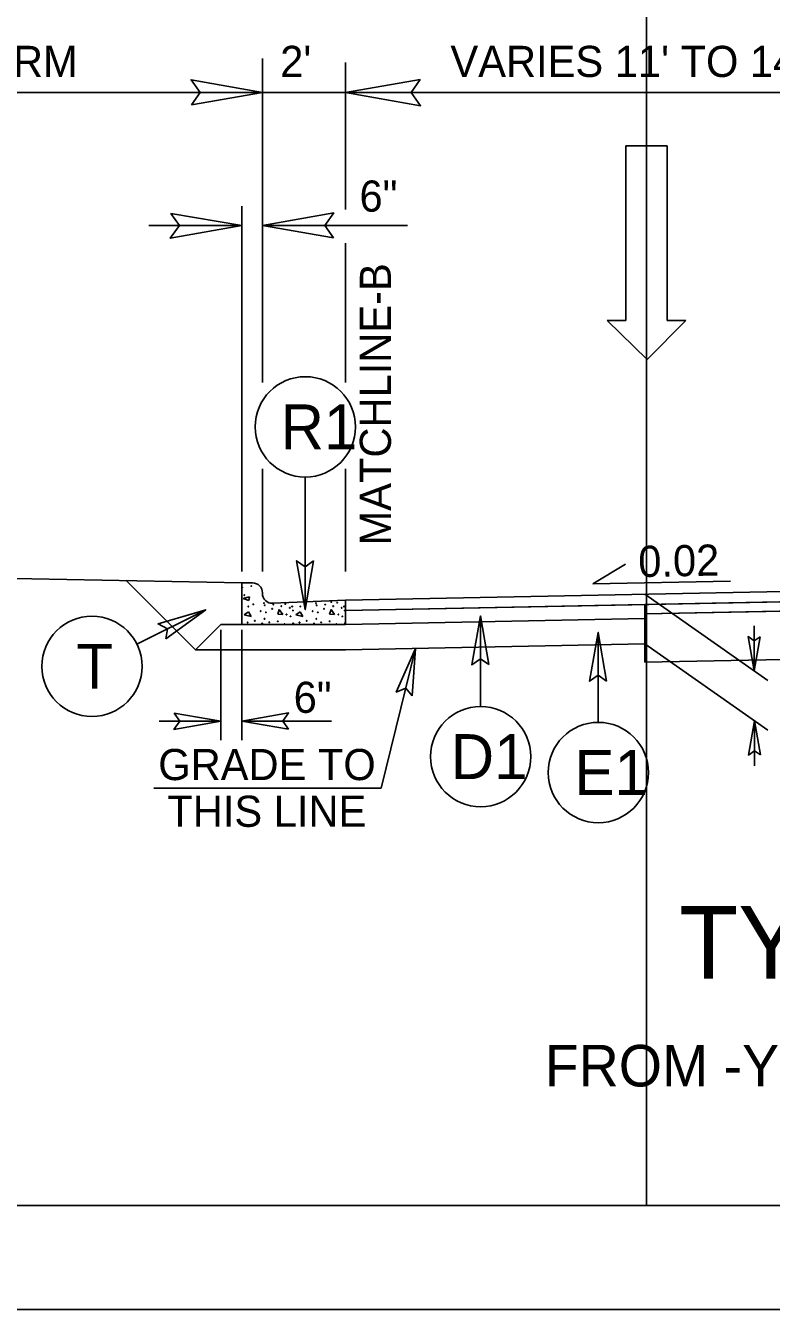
# Model space of a CAD drawing. Extents: x 1487909 to 1489267, y 497866 to 499814.
# Drawn here: x 1488960.01 to 1488977.97, y 497986.65 to 498017.57 of the extents above; entities that cross this region are included whole.
import ezdxf

# ---------------------------------------------------------------- set-up
doc = ezdxf.new("R2010")
doc.units = 0
for name, color, linetype in [('Exist XS Ground Line', 7, 'Continuous'), ('Old_Level_10', 7, 'Continuous'), ('Prop Dimension', 7, 'Continuous'), ('Prop Dimension Text', 7, 'Continuous'), ('Prop Lane Arrow CELL', 7, 'Continuous'), ('Prop Shade Light', 7, 'Continuous'), ('Prop Shade Medium', 7, 'Continuous'), ('Prop Terminator CELL', 7, 'Continuous'), ('Scratch_Level_1', 7, 'Continuous'), ('Sheet Plot Border Outside CELL', 7, 'Continuous'), ('Sheet Typical CELL', 7, 'Continuous'), ('Typical Curb CELL', 7, 'Continuous'), ('Typical Detail Wedge2 CELL', 7, 'Continuous'), ('Typical Hinge Slope Arterial CELL', 7, 'Continuous'), ('Typical ID Circle CELL', 7, 'Continuous'), ('Typical Pavement Slope CELL', 7, 'Continuous'), ('Typical Pavement Slope Information CELL', 7, 'Continuous'), ('Typical Terminator CELL', 7, 'Continuous'), ('Typical Text ID Circle CELL', 7, 'Continuous')]:
    doc.layers.add(name, color=color, linetype=linetype)

msp = doc.modelspace()

# ---------------------------------------------------------------- linework, layer by layer
at = {"layer": 'Exist XS Ground Line'}
for p, q in [((1488974.926, 498003.403), (1488982.214, 498003.549)), ((1488974.926, 498003.403), (1488974.926, 498002.238)), ((1488974.926, 498002.238), (1488982.214, 498002.383))]:
    msp.add_line(p, q, dxfattribs=at)
at = {"layer": 'Old_Level_10'}
for p, q in [((1488974.926, 498003.623), (1488967.714, 498003.479)), ((1488967.714, 498003.479), (1488967.714, 498003.146)), ((1488974.926, 498003.29), (1488974.926, 498003.623)), ((1488967.714, 498003.146), (1488974.926, 498003.29)), ((1488974.926, 498003.29), (1488974.926, 498003.29))]:
    msp.add_line(p, q, dxfattribs=at)
at = {"layer": 'Prop Dimension'}
for p, q in [((1488965.714, 498008.97), (1488965.714, 498016.771)), ((1488967.714, 498013.14), (1488967.714, 498016.681)), ((1488951.214, 498015.957), (1488965.714, 498015.957)), ((1488965.714, 498015.957), (1488967.714, 498015.957)), ((1488982.214, 498015.957), (1488967.714, 498015.957)), ((1488965.214, 498004.42), (1488965.214, 498013.222)), ((1488962.977, 498012.751), (1488965.214, 498012.751)), ((1488969.209, 498012.751), (1488965.714, 498012.751)), ((1488967.714, 498008.97), (1488967.714, 498012.329)), ((1488965.714, 498004.42), (1488965.714, 498006.89)), ((1488967.714, 498004.42), (1488967.714, 498006.89)), ((1488964.714, 498000.359), (1488964.714, 498003.013)), ((1488965.214, 498000.359), (1488965.214, 498003.013)), ((1488968.571, 497999.203), (1488969.404, 498002.566)), ((1488963.228, 498000.818), (1488964.714, 498000.818)), ((1488965.214, 498000.818), (1488967.376, 498000.818)), ((1488963.098, 497999.203), (1488968.571, 497999.203))]:
    msp.add_line(p, q, dxfattribs=at)
at = {"layer": 'Prop Lane Arrow CELL'}
for p, q in [((1488974.469, 498010.469), (1488974.469, 498014.669)), ((1488974.469, 498014.669), (1488975.459, 498014.669)), ((1488975.459, 498014.669), (1488975.459, 498010.469)), ((1488974.979, 498009.524), (1488974.019, 498010.469)), ((1488974.019, 498010.469), (1488974.469, 498010.469)), ((1488975.909, 498010.469), (1488974.979, 498009.524)), ((1488975.459, 498010.469), (1488975.909, 498010.469))]:
    msp.add_line(p, q, dxfattribs=at)
at = {"layer": 'Prop Shade Light'}
for p, q in [((1488982.214, 498004.019), (1488967.714, 498003.729)), ((1488967.714, 498003.479), (1488982.214, 498003.769)), ((1488967.714, 498003.729), (1488967.714, 498003.479))]:
    msp.add_line(p, q, dxfattribs=at)
at = {"layer": 'Prop Shade Medium'}
msp.add_lwpolyline([(1488974.926, 498003.623), (1488974.926, 498003.403), (1488982.214, 498003.549), (1488989.501, 498003.403), (1488989.501, 498003.623), (1488982.214, 498003.769)], close=True, dxfattribs=at)
at = {"layer": 'Prop Terminator CELL'}
for points in [[(1488964.004, 498015.662), (1488965.714, 498015.957), (1488963.994, 498016.261), (1488964.213, 498015.957)], [(1488969.514, 498016.267), (1488967.714, 498015.957), (1488969.524, 498015.637), (1488969.294, 498015.957)], [(1488963.504, 498013.045), (1488965.214, 498012.751), (1488963.494, 498012.447), (1488963.713, 498012.751)], [(1488967.424, 498012.456), (1488965.714, 498012.751), (1488967.433, 498013.055), (1488967.215, 498012.751)], [(1488969.322, 498001.428), (1488969.404, 498002.566), (1488968.938, 498001.516), (1488969.167, 498001.608)], [(1488963.589, 498001.012), (1488964.714, 498000.818), (1488963.583, 498000.618), (1488963.727, 498000.818)], [(1488966.339, 498000.625), (1488965.214, 498000.818), (1488966.345, 498001.018), (1488966.202, 498000.818)]]:
    msp.add_lwpolyline(points, close=True, dxfattribs=at)
at = {"layer": 'Scratch_Level_1'}
msp.add_line((1488974.964, 497989.154), (1488974.964, 498094.154), dxfattribs=at)
at = {"layer": 'Sheet Plot Border Outside CELL'}
msp.add_lwpolyline([(1489051.664, 498096.654), (1488883.264, 498096.654), (1488883.264, 497986.654), (1489051.664, 497986.654)], close=True, dxfattribs=at)
at = {"layer": 'Sheet Typical CELL'}
msp.add_lwpolyline([(1489049.964, 498094.154), (1488899.964, 498094.154), (1488899.964, 497989.154), (1489049.964, 497989.154)], close=True, dxfattribs=at)
at = {"layer": 'Typical Curb CELL'}
for p, q in [((1488965.214, 498003.146), (1488965.214, 498004.146)), ((1488965.214, 498004.146), (1488965.475, 498004.146)), ((1488965.251, 498003.768), (1488965.405, 498003.812)), ((1488965.388, 498003.722), (1488965.251, 498003.768)), ((1488965.405, 498003.812), (1488965.388, 498003.722)), ((1488965.714, 498003.895), (1488965.714, 498003.906)), ((1488967.714, 498003.729), (1488965.964, 498003.656)), ((1488967.714, 498003.146), (1488967.714, 498003.729)), ((1488965.377, 498003.449), (1488965.274, 498003.374)), ((1488965.274, 498003.374), (1488965.439, 498003.334)), ((1488965.439, 498003.334), (1488965.377, 498003.449)), ((1488966.118, 498003.505), (1488966.084, 498003.392)), ((1488966.084, 498003.392), (1488966.204, 498003.385)), ((1488966.204, 498003.385), (1488966.118, 498003.505)), ((1488966.625, 498003.449), (1488966.522, 498003.374)), ((1488966.522, 498003.374), (1488966.688, 498003.334)), ((1488966.688, 498003.334), (1488966.625, 498003.449)), ((1488967.367, 498003.505), (1488967.333, 498003.392)), ((1488967.333, 498003.392), (1488967.453, 498003.385)), ((1488967.453, 498003.385), (1488967.367, 498003.505)), ((1488965.214, 498003.146), (1488967.714, 498003.146))]:
    msp.add_line(p, q, dxfattribs=at)
for centre in [(1488965.228, 498004.035), (1488965.445, 498004.07), (1488965.279, 498003.853), (1488967.373, 498003.687), (1488965.376, 498003.58), (1488965.496, 498003.63), (1488965.673, 498003.466), (1488965.753, 498003.659), (1488965.77, 498003.608), (1488965.798, 498003.437), (1488965.947, 498003.523), (1488965.975, 498003.625), (1488966.17, 498003.585), (1488966.267, 498003.639), (1488966.295, 498003.386), (1488966.375, 498003.546), (1488966.431, 498003.58), (1488966.448, 498003.483), (1488966.625, 498003.58), (1488966.745, 498003.63), (1488966.922, 498003.466), (1488967.002, 498003.659), (1488967.019, 498003.608), (1488967.048, 498003.437), (1488967.196, 498003.523), (1488967.225, 498003.625), (1488967.419, 498003.585), (1488967.516, 498003.67), (1488967.544, 498003.386), (1488967.624, 498003.546), (1488967.68, 498003.58), (1488967.697, 498003.483), (1488965.359, 498003.192), (1488965.53, 498003.232), (1488965.707, 498003.169), (1488965.764, 498003.283), (1488965.879, 498003.197), (1488966.084, 498003.22), (1488966.244, 498003.152), (1488966.391, 498003.34), (1488966.454, 498003.174), (1488966.608, 498003.192), (1488966.779, 498003.232), (1488966.956, 498003.169), (1488967.013, 498003.283), (1488967.128, 498003.197), (1488967.333, 498003.22), (1488967.493, 498003.152), (1488967.64, 498003.34), (1488967.703, 498003.174)]:
    msp.add_circle(centre, 0.00802, dxfattribs=at)
for centre, start, end in [((1488965.475, 498003.906), 0, 90), ((1488965.954, 498003.895), 180, 272.3845)]:
    msp.add_arc(centre, 0.24, start, end, dxfattribs=at)
at = {"layer": 'Typical Detail Wedge2 CELL'}
for p, q in [((1488974.926, 498003.873), (1488977.891, 498001.797)), ((1488977.559, 498003.114), (1488977.559, 498002.029)), ((1488974.926, 498002.677), (1488977.89, 498000.602)), ((1488977.57, 498000.826), (1488977.57, 497999.742))]:
    msp.add_line(p, q, dxfattribs=at)
at = {"layer": 'Typical ID Circle CELL'}
for p, q in [((1488966.746, 498006.696), (1488966.746, 498003.503)), ((1488962.689, 498002.675), (1488964.347, 498003.499)), ((1488970.969, 498001.172), (1488970.969, 498003.35)), ((1488973.803, 498000.789), (1488973.803, 498002.955))]:
    msp.add_line(p, q, dxfattribs=at)
for centre in [(1488966.746, 498007.904), (1488961.607, 498002.137), (1488970.969, 497999.964), (1488973.803, 497999.58)]:
    msp.add_circle(centre, 1.208, dxfattribs=at)
at = {"layer": 'Typical Pavement Slope CELL'}
for p, q in [((1488965.214, 498004.146), (1488951.214, 498004.426)), ((1488962.422, 498004.211), (1488964.101, 498002.533)), ((1488967.714, 498003.729), (1488982.214, 498004.019)), ((1488967.714, 498003.479), (1488982.214, 498003.769)), ((1488974.926, 498003.403), (1488974.926, 498003.623)), ((1488964.714, 498003.146), (1488964.101, 498002.533)), ((1488965.214, 498003.146), (1488964.714, 498003.146)), ((1488967.714, 498003.146), (1488974.926, 498003.29)), ((1488967.714, 498002.533), (1488964.101, 498002.533)), ((1488967.714, 498002.533), (1488974.926, 498002.677))]:
    msp.add_line(p, q, dxfattribs=at)
at = {"layer": 'Typical Pavement Slope Information CELL'}
for q in [(1488974.459, 498004.599), (1488976.992, 498004.192)]:
    msp.add_line((1488973.676, 498004.125), q, dxfattribs=at)
at = {"layer": 'Typical Terminator CELL'}
for points in [[(1488966.948, 498004.675), (1488966.746, 498003.503), (1488966.538, 498004.681), (1488966.746, 498004.531)], [(1488963.387, 498002.797), (1488964.347, 498003.499), (1488963.199, 498003.161), (1488963.426, 498003.042)], [(1488971.171, 498002.178), (1488970.969, 498003.35), (1488970.761, 498002.171), (1488970.969, 498002.321)], [(1488974.005, 498001.783), (1488973.803, 498002.955), (1488973.595, 498001.777), (1488973.803, 498001.926)], [(1488977.7, 498002.85), (1488977.559, 498002.029), (1488977.413, 498002.854), (1488977.559, 498002.749)], [(1488977.711, 498000.006), (1488977.57, 498000.826), (1488977.424, 498000.001), (1488977.57, 498000.106)]]:
    msp.add_lwpolyline(points, close=True, dxfattribs=at)

# ---------------------------------------------------------------- texts
at = {"layer": 'Prop Dimension Text'}
for s, p in [("14.5' BERM", (1488955.945, 498016.33)), ("2'", (1488966.142, 498016.33)), ("VARIES 11' TO 14.5'", (1488970.243, 498016.33)), ('6"', (1488968.052, 498013.087)), ('6"', (1488966.466, 498001.017)), ('GRADE TO', (1488963.205, 497999.398)), ('THIS LINE', (1488963.423, 497998.273))]:
    msp.add_text(s, height=0.75, dxfattribs=at).set_placement(p)
at = {"layer": 'Typical Hinge Slope Arterial CELL'}
msp.add_text('MATCHLINE-B', height=0.75, rotation=90, dxfattribs=at).set_placement((1488968.809, 498005.047))
msp.add_text('FROM -Y4- STA. 11+05.00 TO STA. 11+80.54', height=1, dxfattribs=at).set_placement((1488972.515, 497992.021))
at = {"layer": 'Typical Pavement Slope CELL'}
msp.add_text('TYPICAL SECTION 10', height=1.75, dxfattribs=at).set_placement((1488975.748, 497994.613))
at = {"layer": 'Typical Pavement Slope Information CELL'}
msp.add_text('0.02', height=0.75, rotation=1.1457, dxfattribs=at).set_placement((1488974.774, 498004.286))
at = {"layer": 'Typical Text ID Circle CELL'}
for s, height, p in [('R1', 1.0817, (1488966.152, 498007.363)), ('T', 1.082, (1488961.232, 498001.597)), ('D1', 1.0817, (1488970.249, 497999.423)), ('E1', 1.0817, (1488973.229, 497999.039))]:
    msp.add_text(s, height=height, dxfattribs=at).set_placement(p)

doc.saveas('drawing.dxf')
